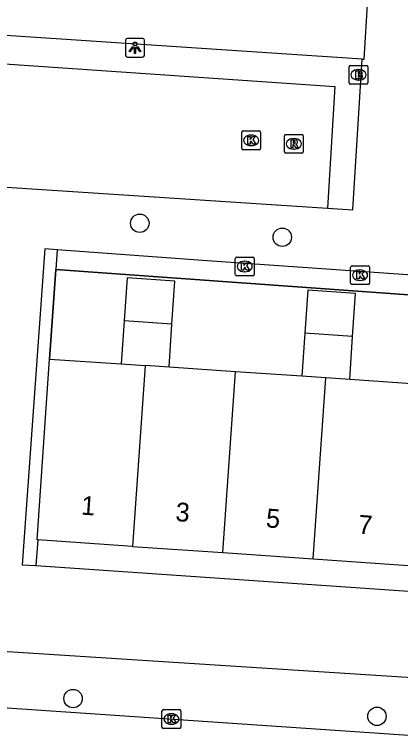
# Model space of a CAD drawing. Extents: x 161848 to 162726, y 385382 to 386521.
# Drawn here: x 162080.86 to 162101.39, y 385995.3 to 386033.22 of the extents above; entities that cross this region are included whole.
import ezdxf

# ---------------------------------------------------------------- set-up
doc = ezdxf.new("R2010")
doc.units = 0
for name, color, linetype in [('IMGEO_Boom', 7, 'Continuous'), ('IMGEO_Brandkraan', 7, 'Continuous'), ('IMGEO_Damwand', 7, 'Continuous'), ('IMGEO_Groenvoorziening', 7, 'Continuous'), ('IMGEO_Hek', 7, 'Continuous'), ('IMGEO_Kolk', 7, 'Continuous'), ('IMGEO_Lichtpunt', 7, 'Continuous'), ('IMGEO_Pand', 7, 'Continuous'), ('IMGEO_Pand_nummerreeks', 7, 'Continuous'), ('IMGEO_Rijbaan_lokaal_open', 7, 'Continuous'), ('IMGEO_Rioolput', 7, 'Continuous'), ('IMGEO_Voetpad_halfverhard', 7, 'Continuous'), ('IMGEO_Voetpad_open', 7, 'Continuous')]:
    doc.layers.add(name, color=color, linetype=linetype)

msp = doc.modelspace()

# ---------------------------------------------------------------- linework, layer by layer
at = {"layer": 'IMGEO_Boom'}
for centre in [(162087.526, 386022.123), (162095.095, 386021.384), (162083.983, 385996.899), (162100.124, 385995.955)]:
    msp.add_circle(centre, 0.489, dxfattribs=at)
at = {"layer": 'IMGEO_Brandkraan'}
for p, q in [((162098.646, 386029.579), (162098.646, 386030.431)), ((162098.721, 386030.505), (162099.573, 386030.505)), ((162099.647, 386030.431), (162099.647, 386029.579)), ((162099.134, 386030.285), (162099.159, 386030.285)), ((162099.157, 386029.725), (162099.132, 386029.725)), ((162099.573, 386029.505), (162098.721, 386029.505))]:
    msp.add_line(p, q, dxfattribs=at)
for points in [[(162098.646, 386029.579), (162098.646, 386030.431)], [(162098.721, 386030.505), (162099.573, 386030.505)], [(162099.647, 386030.431), (162099.647, 386029.579)], [(162098.994, 386030.205), (162098.994, 386029.805), (162099.207, 386029.805)], [(162099.225, 386030.205), (162098.994, 386030.205)], [(162099.173, 386030.124), (162099.119, 386030.124), (162099.119, 386030.048)], [(162099.119, 386030.048), (162099.172, 386030.048)], [(162099.181, 386029.972), (162099.119, 386029.972), (162099.119, 386029.891)], [(162099.119, 386029.891), (162099.181, 386029.891)], [(162099.573, 386029.505), (162098.721, 386029.505)]]:
    msp.add_lwpolyline(points, dxfattribs=at)
for centre, radius, start, end in [((162098.723, 386030.429), 0.0765, 91.552, 178.448), ((162098.723, 386030.429), 0.0765, 91.552, 178.448), ((162099.571, 386030.429), 0.0765, 1.552, 88.448), ((162099.571, 386030.429), 0.0765, 1.552, 88.448), ((162099.174, 386030.086), 0.0379, 267.8285, 90.9355), ((162099.182, 386029.931), 0.0404, 269.8759, 90.5077), ((162099.229, 386030.06), 0.145, 59.4692, 91.5367), ((162099.254, 386030.107), 0.0922, 285.5137, 58.1501), ((162099.259, 386029.915), 0.105, 301.3115, 78.989), ((162098.723, 386029.581), 0.0765, 181.552, 268.448), ((162098.723, 386029.581), 0.0765, 181.552, 268.448), ((162099.213, 386030.056), 0.251, 268.6676, 293.5347), ((162099.571, 386029.581), 0.0765, 271.552, 358.448), ((162099.571, 386029.581), 0.0765, 271.552, 358.448)]:
    msp.add_arc(centre, radius, start, end, dxfattribs=at)
for centre, major_axis, ratio, start_param, end_param in [((162099.133, 386030.005), (-0.387, 0.002), 0.722429, 4.712389, 7.853982), ((162099.158, 386030.005), (-0.39, 0.002), 0.717154, 1.570796, 4.712389)]:
    msp.add_ellipse(centre, major_axis=major_axis, ratio=ratio, start_param=start_param, end_param=end_param, dxfattribs=at)
at = {"layer": 'IMGEO_Damwand'}
msp.add_lwpolyline([(162105.26, 386041.013), (162103.776, 386019.241), (162091.113, 386020.133), (162083.134, 386020.713), (162082.474, 386020.761)], dxfattribs=at)
at = {"layer": 'IMGEO_Groenvoorziening'}
for points in [[(162099.348, 386030.837), (162099.439, 386030.831), (162099.839, 386037.224)], [(162083.134, 386020.713), (162082.474, 386020.761), (162081.272, 386003.991), (162082.004, 386003.958)], [(162083.066, 386019.673), (162082.734, 386014.915)]]:
    msp.add_lwpolyline(points, dxfattribs=at)
at = {"layer": 'IMGEO_Hek'}
for points in [[(162082.734, 386014.915), (162083.066, 386019.673)], [(162102.787, 386018.259), (162083.066, 386019.673)]]:
    msp.add_lwpolyline(points, dxfattribs=at)
at = {"layer": 'IMGEO_Kolk'}
for p, q in [((162092.943, 386026.1), (162092.943, 386026.952)), ((162093.018, 386027.026), (162093.87, 386027.026)), ((162093.944, 386026.952), (162093.944, 386026.1)), ((162093.431, 386026.806), (162093.456, 386026.806)), ((162093.454, 386026.246), (162093.429, 386026.246)), ((162093.87, 386026.026), (162093.018, 386026.026)), ((162092.601, 386019.403), (162092.601, 386020.255)), ((162092.676, 386020.329), (162093.528, 386020.329)), ((162093.089, 386020.109), (162093.114, 386020.109)), ((162093.602, 386020.255), (162093.602, 386019.403)), ((162098.728, 386018.941), (162098.728, 386019.793)), ((162098.803, 386019.867), (162099.655, 386019.867)), ((162099.729, 386019.793), (162099.729, 386018.941)), ((162093.528, 386019.329), (162092.676, 386019.329)), ((162093.112, 386019.549), (162093.087, 386019.549)), ((162099.216, 386019.647), (162099.241, 386019.647)), ((162099.239, 386019.087), (162099.214, 386019.087)), ((162099.655, 386018.867), (162098.803, 386018.867)), ((162088.704, 385995.386), (162088.704, 385996.238)), ((162088.779, 385996.312), (162089.631, 385996.312)), ((162089.705, 385996.238), (162089.705, 385995.386)), ((162089.192, 385996.092), (162089.217, 385996.092)), ((162089.215, 385995.532), (162089.19, 385995.532)), ((162089.631, 385995.312), (162088.779, 385995.312))]:
    msp.add_line(p, q, dxfattribs=at)
for points in [[(162092.943, 386026.1), (162092.943, 386026.952)], [(162093.018, 386027.026), (162093.87, 386027.026)], [(162093.944, 386026.952), (162093.944, 386026.1)], [(162093.264, 386026.726), (162093.387, 386026.726), (162093.387, 386026.575), (162093.517, 386026.726), (162093.681, 386026.726), (162093.535, 386026.575), (162093.688, 386026.326), (162093.536, 386026.326), (162093.451, 386026.49), (162093.387, 386026.423), (162093.387, 386026.326), (162093.264, 386026.326), (162093.264, 386026.726)], [(162093.87, 386026.026), (162093.018, 386026.026)], [(162092.601, 386019.403), (162092.601, 386020.255)], [(162092.676, 386020.329), (162093.528, 386020.329)], [(162093.602, 386020.255), (162093.602, 386019.403)], [(162092.922, 386020.029), (162093.045, 386020.029), (162093.045, 386019.878), (162093.175, 386020.029), (162093.339, 386020.029), (162093.193, 386019.878), (162093.346, 386019.629), (162093.194, 386019.629), (162093.109, 386019.793), (162093.045, 386019.726), (162093.045, 386019.629), (162092.922, 386019.629), (162092.922, 386020.029)], [(162098.728, 386018.941), (162098.728, 386019.793)], [(162098.803, 386019.867), (162099.655, 386019.867)], [(162099.729, 386019.793), (162099.729, 386018.941)], [(162093.528, 386019.329), (162092.676, 386019.329)], [(162099.049, 386019.567), (162099.172, 386019.567), (162099.172, 386019.416), (162099.302, 386019.567), (162099.466, 386019.567), (162099.32, 386019.416), (162099.473, 386019.167), (162099.321, 386019.167), (162099.236, 386019.331), (162099.172, 386019.264), (162099.172, 386019.167), (162099.049, 386019.167), (162099.049, 386019.567)], [(162099.655, 386018.867), (162098.803, 386018.867)], [(162088.704, 385995.386), (162088.704, 385996.238)], [(162088.779, 385996.312), (162089.631, 385996.312)], [(162089.705, 385996.238), (162089.705, 385995.386)], [(162089.025, 385996.012), (162089.148, 385996.012), (162089.148, 385995.861), (162089.278, 385996.012), (162089.442, 385996.012), (162089.296, 385995.861), (162089.449, 385995.612), (162089.297, 385995.612), (162089.212, 385995.776), (162089.148, 385995.709), (162089.148, 385995.612), (162089.025, 385995.612), (162089.025, 385996.012)], [(162089.631, 385995.312), (162088.779, 385995.312)]]:
    msp.add_lwpolyline(points, dxfattribs=at)
for centre, start, end in [((162093.02, 386026.95), 91.552, 178.448), ((162093.02, 386026.95), 91.552, 178.448), ((162093.868, 386026.95), 1.552, 88.448), ((162093.868, 386026.95), 1.552, 88.448), ((162093.02, 386026.102), 181.552, 268.448), ((162093.02, 386026.102), 181.552, 268.448), ((162093.868, 386026.102), 271.552, 358.448), ((162093.868, 386026.102), 271.552, 358.448), ((162092.678, 386020.253), 91.552, 178.448), ((162092.678, 386020.253), 91.552, 178.448), ((162093.526, 386020.253), 1.552, 88.448), ((162093.526, 386020.253), 1.552, 88.448), ((162098.805, 386019.791), 91.552, 178.448), ((162098.805, 386019.791), 91.552, 178.448), ((162099.653, 386019.791), 1.552, 88.448), ((162099.653, 386019.791), 1.552, 88.448), ((162092.678, 386019.405), 181.552, 268.448), ((162092.678, 386019.405), 181.552, 268.448), ((162093.526, 386019.405), 271.552, 358.448), ((162093.526, 386019.405), 271.552, 358.448), ((162098.805, 386018.943), 181.552, 268.448), ((162098.805, 386018.943), 181.552, 268.448), ((162099.653, 386018.943), 271.552, 358.448), ((162099.653, 386018.943), 271.552, 358.448), ((162088.781, 385996.236), 91.552, 178.448), ((162088.781, 385996.236), 91.552, 178.448), ((162089.629, 385996.236), 1.552, 88.448), ((162089.629, 385996.236), 1.552, 88.448), ((162088.781, 385995.388), 181.552, 268.448), ((162088.781, 385995.388), 181.552, 268.448), ((162089.629, 385995.388), 271.552, 358.448), ((162089.629, 385995.388), 271.552, 358.448)]:
    msp.add_arc(centre, 0.0765, start, end, dxfattribs=at)
for centre, major_axis, ratio, start_param, end_param in [((162093.43, 386026.526), (-0.387, 0.002), 0.722429, 4.712389, 7.853982), ((162093.455, 386026.526), (-0.39, 0.002), 0.717154, 1.570796, 4.712389), ((162093.088, 386019.829), (-0.387, 0.002), 0.722429, 4.712389, 7.853982), ((162093.113, 386019.829), (-0.39, 0.002), 0.717154, 1.570796, 4.712389), ((162099.215, 386019.367), (-0.387, 0.002), 0.722429, 4.712389, 7.853982), ((162099.24, 386019.367), (-0.39, 0.002), 0.717154, 1.570796, 4.712389), ((162089.191, 385995.812), (-0.387, 0.002), 0.722429, 4.712389, 7.853982), ((162089.216, 385995.812), (-0.39, 0.002), 0.717154, 1.570796, 4.712389)]:
    msp.add_ellipse(centre, major_axis=major_axis, ratio=ratio, start_param=start_param, end_param=end_param, dxfattribs=at)
at = {"layer": 'IMGEO_Lichtpunt'}
for p, q in [((162086.773, 386031.843), (162086.773, 386031.036)), ((162086.773, 386031.843), (162086.773, 386031.036)), ((162087.675, 386031.938), (162086.867, 386031.938)), ((162087.675, 386031.938), (162086.867, 386031.938)), ((162087.769, 386031.036), (162087.769, 386031.843)), ((162087.769, 386031.036), (162087.769, 386031.843)), ((162086.867, 386030.942), (162087.675, 386030.942)), ((162086.867, 386030.942), (162087.675, 386030.942))]:
    msp.add_line(p, q, dxfattribs=at)
for points in [[(162087.147, 386031.507), (162087.186, 386031.479), (162086.998, 386031.217), (162086.96, 386031.244), (162087.147, 386031.507)], [(162087.249, 386031.459), (162087.296, 386031.459), (162087.296, 386031.137), (162087.249, 386031.137), (162087.249, 386031.459)], [(162087.359, 386031.479), (162087.397, 386031.506), (162087.584, 386031.244), (162087.545, 386031.216), (162087.359, 386031.479)]]:
    msp.add_lwpolyline(points, dxfattribs=at)
msp.add_circle((162087.272, 386031.641), 0.0994, dxfattribs=at)
for centre, start, end in [((162086.867, 386031.843), 90, 180), ((162086.867, 386031.843), 90, 180), ((162087.675, 386031.843), 0, 90), ((162087.675, 386031.843), 0, 90), ((162086.867, 386031.036), 180, 270), ((162086.867, 386031.036), 180, 270), ((162087.675, 386031.036), 270, 0), ((162087.675, 386031.036), 270, 360)]:
    msp.add_arc(centre, 0.0946, start, end, dxfattribs=at)
at = {"layer": 'IMGEO_Pand'}
for points in [[(162089.233, 386016.771), (162089.382, 386019.052), (162086.856, 386019.23), (162086.694, 386016.944)], [(162098.833, 386016.117), (162098.989, 386018.402), (162096.456, 386018.575), (162096.297, 386016.291)], [(162086.694, 386016.944), (162086.533, 386014.658)], [(162089.233, 386016.771), (162086.694, 386016.944)], [(162089.084, 386014.484), (162089.233, 386016.771)], [(162096.297, 386016.291), (162096.138, 386014.006)], [(162098.833, 386016.117), (162096.297, 386016.291)], [(162098.677, 386013.833), (162098.833, 386016.117)], [(162082.107, 386005.32), (162082.065, 386005.323), (162082.734, 386014.915)], [(162082.734, 386014.915), (162086.533, 386014.658)], [(162086.533, 386014.658), (162087.808, 386014.571)], [(162087.808, 386014.571), (162087.134, 386004.973)], [(162089.084, 386014.484), (162087.808, 386014.571)], [(162092.611, 386014.245), (162089.084, 386014.484)], [(162091.936, 386004.642), (162092.611, 386014.245)], [(162096.138, 386014.006), (162092.611, 386014.245)], [(162097.408, 386013.919), (162096.138, 386014.006)], [(162096.732, 386004.312), (162097.408, 386013.919)], [(162098.677, 386013.833), (162097.408, 386013.919)], [(162102.478, 386013.575), (162098.677, 386013.833)], [(162087.134, 386004.973), (162082.107, 386005.32)], [(162087.134, 386004.973), (162091.936, 386004.642)], [(162091.936, 386004.642), (162096.732, 386004.312)], [(162096.732, 386004.312), (162101.802, 386003.962)]]:
    msp.add_lwpolyline(points, dxfattribs=at)
at = {"layer": 'IMGEO_Rijbaan_lokaal_open'}
for points in [[(162065.918, 386000.37), (162067.951, 386031.441), (162080.602, 386030.562), (162097.881, 386029.381), (162097.494, 386022.931)], [(162080.442, 386024.046), (162097.494, 386022.931)], [(162072.445, 385996.95), (162078.632, 385996.529), (162120.807, 385993.662), (162130.556, 385992.978), (162144.838, 385991.962)]]:
    msp.add_lwpolyline(points, dxfattribs=at)
at = {"layer": 'IMGEO_Rioolput'}
for p, q in [((162095.21, 386025.914), (162095.21, 386026.766)), ((162095.285, 386026.84), (162096.137, 386026.84)), ((162095.698, 386026.62), (162095.723, 386026.62)), ((162096.211, 386026.766), (162096.211, 386025.914)), ((162096.137, 386025.84), (162095.285, 386025.84)), ((162095.721, 386026.06), (162095.696, 386026.06))]:
    msp.add_line(p, q, dxfattribs=at)
for points in [[(162095.21, 386025.914), (162095.21, 386026.766)], [(162095.285, 386026.84), (162096.137, 386026.84)], [(162095.799, 386026.538), (162095.547, 386026.54), (162095.547, 386026.14)], [(162096.211, 386026.766), (162096.211, 386025.914)], [(162095.547, 386026.14), (162095.671, 386026.14), (162095.671, 386026.302), (162095.682, 386026.302)], [(162095.725, 386026.459), (162095.671, 386026.459), (162095.671, 386026.378)], [(162095.671, 386026.378), (162095.723, 386026.378)], [(162095.729, 386026.273), (162095.8, 386026.14), (162095.94, 386026.14), (162095.875, 386026.266)], [(162096.137, 386025.84), (162095.285, 386025.84)]]:
    msp.add_lwpolyline(points, dxfattribs=at)
for centre, radius, start, end in [((162095.287, 386026.764), 0.0765, 91.552, 178.448), ((162095.287, 386026.764), 0.0765, 91.552, 178.448), ((162095.798, 386026.428), 0.109, 350.3612, 89.416), ((162096.135, 386026.764), 0.0765, 1.552, 88.448), ((162096.135, 386026.764), 0.0765, 1.552, 88.448), ((162095.681, 386026.249), 0.0533, 26.0293, 88.6989), ((162095.707, 386026.567), 0.19, 274.7715, 282.9687), ((162095.731, 386026.363), 0.0964, 77.0061, 93.1865), ((162095.745, 386026.42), 0.0378, 276.6634, 79.6772), ((162095.796, 386026.428), 0.112, 277.5842, 350.9817), ((162095.78, 386026.213), 0.108, 29.5134, 73.7905), ((162095.287, 386025.916), 0.0765, 181.552, 268.448), ((162095.287, 386025.916), 0.0765, 181.552, 268.448), ((162096.135, 386025.916), 0.0765, 271.552, 358.448), ((162096.135, 386025.916), 0.0765, 271.552, 358.448)]:
    msp.add_arc(centre, radius, start, end, dxfattribs=at)
for centre, major_axis, ratio, start_param, end_param in [((162095.697, 386026.34), (-0.387, 0.002), 0.722429, 4.712389, 7.853982), ((162095.722, 386026.34), (-0.39, 0.002), 0.717154, 1.570796, 4.712389)]:
    msp.add_ellipse(centre, major_axis=major_axis, ratio=ratio, start_param=start_param, end_param=end_param, dxfattribs=at)
at = {"layer": 'IMGEO_Voetpad_halfverhard'}
for points in [[(162105.38, 386042.85), (162105.26, 386041.013), (162103.776, 386019.241), (162091.113, 386020.133), (162083.134, 386020.713)], [(162083.134, 386020.713), (162083.066, 386019.673)], [(162083.066, 386019.673), (162102.787, 386018.259)]]:
    msp.add_lwpolyline(points, dxfattribs=at)
at = {"layer": 'IMGEO_Voetpad_open'}
for points in [[(162099.348, 386030.837), (162066.532, 386033.018), (162064.332, 386000.476)], [(162097.494, 386022.931), (162098.841, 386022.843), (162099.348, 386030.837)], [(162082.107, 386005.32), (162082.004, 386003.958)], [(162082.004, 386003.958), (162102.585, 386002.55), (162102.282, 385997.98)], [(162102.282, 385997.98), (162078.826, 385999.483)]]:
    msp.add_lwpolyline(points, dxfattribs=at)

# ---------------------------------------------------------------- texts
at = {"layer": 'IMGEO_Pand_nummerreeks'}
for s, rotation, p in [('1', 355.8518, (162084.384, 386006.667)), ('3', 355.8575, (162089.4, 386006.321)), ('5', 355.8632, (162094.205, 386005.99)), ('7', 355.8518, (162099.104, 386005.653))]:
    msp.add_text(s, height=1, rotation=rotation, dxfattribs=at).set_placement(p)

doc.saveas('drawing.dxf')
